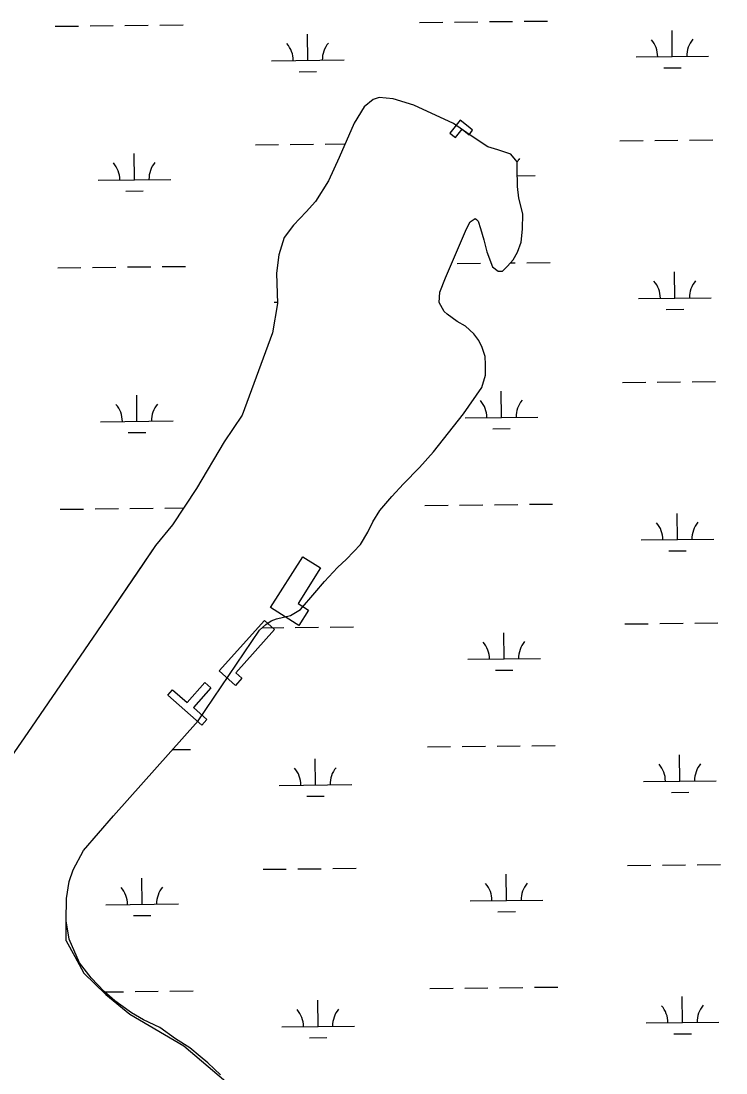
# Model space of a CAD drawing. Extents: x 3734862 to 3772949, y 391520 to 417239.
# Drawn here: x 3762962 to 3763933, y 404030 to 405479 of the extents above; entities that cross this region are included whole.
import ezdxf

# ---------------------------------------------------------------- set-up
doc = ezdxf.new("R2010")
doc.units = 0
for name, color, linetype in [('V-CHAN-DOCK', 7, 'Continuous'), ('V-RIVR-EDGE', 7, 'Continuous'), ('V-TOPO-SHOR', 7, 'Continuous'), ('V-WETL-SWMP', 7, 'Continuous')]:
    doc.layers.add(name, color=color, linetype=linetype)

msp = doc.modelspace()

# ---------------------------------------------------------------- linework, layer by layer
at = {"layer": 'V-CHAN-DOCK'}
for points in [[(3763579.9, 405331.8), (3763566.7, 405342.4), (3763552.4, 405324.6), (3763560.1, 405318.5), (3763569.4, 405330.1), (3763578.9, 405322.5), (3763583.8, 405328.7)], [(3763340.9, 404648.7), (3763305.5, 404671.1), (3763349.9, 404741.2), (3763374.4, 404725.7), (3763343.4, 404676.9), (3763358, 404667.6), (3763344.6, 404646.4)], [(3763257.1, 404563.7), (3763234.7, 404583.8), (3763297, 404653.4), (3763310.9, 404641), (3763257.5, 404581.3), (3763266.1, 404573.7)], [(3763211.1, 404509.4), (3763163.9, 404550.7), (3763170.3, 404558), (3763190.7, 404540.2), (3763215.1, 404568.1), (3763223.4, 404560.8), (3763199.4, 404533.3), (3763217.9, 404517.1)]]:
    msp.add_lwpolyline(points, close=True, dxfattribs=at)
at = {"layer": 'V-RIVR-EDGE'}
msp.add_spline([(3755702.1, 404495.3), (3755757.2, 404470.8), (3755793.3, 404451.2), (3755852.5, 404424.4), (3755881.4, 404415.7), (3755906.2, 404404.4), (3755920.2, 404395.8), (3755948.7, 404379.4), (3755958.2, 404378.9), (3755969, 404378), (3755990.7, 404368.5), (3756022.8, 404350.3), (3756054.8, 404336.6), (3756079.7, 404323), (3756103.6, 404309.4), (3756144.2, 404288), (3756167.7, 404269), (3756188.9, 404253.6), (3756231.4, 404233.1), (3756271.6, 404217.2), (3756299.1, 404203.1), (3756403, 404163.5), (3756460.4, 404140.3), (3756508.7, 404114.9), (3756530.8, 404104), (3756588.2, 404078), (3756639.2, 404052.1), (3756694.3, 404019.5), (3756726.8, 403998.1), (3756735.8, 403989.1), (3756740.3, 403979.6), (3756740.3, 403973.2), (3756740.7, 403967.8), (3756747.5, 403960.5), (3756759.7, 403953.7), (3756786.3, 403941.5), (3756814.3, 403929.2), (3756864.5, 403904.6), (3756889.3, 403896), (3756899.7, 403897.3), (3756908.3, 403901.8), (3756919.2, 403901.3), (3756933.2, 403894.1), (3756945.8, 403892.7), (3756956.2, 403893.1), (3756962.1, 403897.2), (3756970.7, 403896.7), (3756978.4, 403894.4), (3756992.4, 403894.8), (3757002.8, 403897.5), (3757019.1, 403901.5), (3757027.7, 403901.5), (3757034, 403901.1), (3757036.3, 403896.5), (3757036.7, 403891.1), (3757038.5, 403883.4), (3757046.6, 403874.3), (3757060.6, 403866.2), (3757076.4, 403853.9), (3757104.4, 403831.2), (3757122.4, 403816.7), (3757145.5, 403804.5), (3757165.3, 403796.7), (3757181.6, 403787.2), (3757194.2, 403777.7), (3757213.6, 403765.4), (3757229.9, 403756.3), (3757251.6, 403745.9), (3757266.5, 403741.3), (3757283.2, 403734.5), (3757308.9, 403720.9), (3757360.4, 403694.1), (3757393.8, 403670.9), (3757430, 403657.3), (3757461.6, 403645.4), (3757505.4, 403628.1), (3757548.3, 403610.4), (3757591.7, 403587.2), (3757649.5, 403552.3), (3757711.8, 403512.8), (3757753.8, 403493.2), (3757766.9, 403487.8), (3757773.2, 403487.8), (3757785.9, 403494.1), (3757794.5, 403494), (3757803.5, 403489.5), (3757807.1, 403480.9), (3757810.6, 403456), (3757814.2, 403447.9), (3757826.4, 403437), (3757854.4, 403422.9), (3757930.3, 403373.9), (3757975.8, 403342.6), (3758005.2, 403323.5), (3758062.1, 403286.7), (3758092.3, 403263.6), (3758175.8, 403209.6), (3758234.5, 403169.2), (3758283.7, 403133.8), (3758328.8, 403103.4), (3758399.2, 403041.7), (3758421.8, 403023.1), (3758438.1, 403017.7), (3758463.8, 403017.6), (3758491.4, 403026.1), (3758504.5, 403022), (3758513.6, 403014.3), (3758514, 403006.2), (3758499.9, 402997.2), (3758498.1, 402989.9), (3758502.2, 402978.2), (3758510.7, 402969.6), (3758522, 402962.8), (3758545, 402948.7), (3758582.1, 402926.9), (3758650.2, 402878.8), (3758697.6, 402840.7), (3758721.5, 402820.3), (3758740.9, 402809.4), (3758782, 402784.9), (3758831.2, 402755.4), (3758902.1, 402711.8), (3758960.4, 402675.5), (3759018.6, 402634.6), (3759069.6, 402599.7), (3759134.6, 402553.4), (3759185.6, 402508.1), (3759223.5, 402478.1), (3759262.3, 402448.2), (3759321.4, 402402.4), (3759371.5, 402366.1), (3759431.5, 402323.4), (3759463.6, 402300.3), (3759488.9, 402281.7), (3759576.9, 402222.7), (3759627, 402186.8), (3759672.1, 402153.7), (3759778.2, 402087.4), (3759832.8, 402050.7), (3759873, 402019.4), (3759909.5, 401989.4), (3760050.8, 401883.7), (3760100, 401850.2), (3760145.6, 401819.3), (3760185.8, 401788), (3760211.9, 401766.7), (3760254.8, 401734.5), (3760285.5, 401709.1), (3760303.1, 401700.5), (3760325.3, 401691.4), (3760352.8, 401671.4), (3760391.1, 401641), (3760430.4, 401612), (3760461.6, 401590.2), (3760536.9, 401543), (3760583, 401510.8), (3760602.8, 401495.8), (3760629, 401477.2), (3760672.4, 401449.5), (3760711.2, 401426.8), (3760818.6, 401347.8), (3760872.3, 401310.6), (3760925.6, 401271.6), (3760948.6, 401251.7), (3761039.8, 401181.8), (3761107, 401135.5), (3761151.7, 401104.7), (3761172.9, 401093.3), (3761186, 401090.6), (3761199.2, 401092.8), (3761219.5, 401099.1), (3761228.1, 401099.5), (3761233.5, 401095.4), (3761236.7, 401087.7), (3761236.6, 401077.8), (3761228.5, 401063.8), (3761223, 401057.5), (3761223, 401049.3), (3761228.9, 401039.4), (3761242.4, 401026.7), (3761254.1, 401021.7), (3761266.8, 401018.5), (3761292.5, 401001.7), (3761317.3, 400980.4), (3761342.1, 400955.4), (3761463.1, 400853.4), (3761510, 400812.1), (3761550.2, 400777.7), (3761585.3, 400746.8), (3761681.5, 400674.3), (3761756.4, 400618.9), (3761817.8, 400572.2), (3761878.3, 400530.4), (3761996.5, 400436.5), (3762057.4, 400389.8), (3762104.8, 400352.6), (3762156.3, 400313.2), (3762204.5, 400277.3), (3762245.2, 400247.8), (3762291.6, 400210.2), (3762325.9, 400182.1), (3762356.2, 400159.8), (3762404, 400123.6), (3762432.9, 400101.3), (3762455.5, 400091.3), (3762473.5, 400075.9), (3762512.3, 400044.2), (3762551.6, 400012.4), (3762593.6, 399983.8), (3762620.2, 399963.4), (3762661.7, 399937.1), (3762686.6, 399919.8), (3762793.1, 399841.3), (3762834.6, 399812.8), (3762873.4, 399790.1), (3762923.1, 399758.3), (3762957, 399737.4), (3762984, 399721.5), (3763024.2, 399693.4), (3763075.2, 399657.5), (3763115.9, 399633.9), (3763172.8, 399601.2), (3763228.7, 399568.5), (3763285.2, 399533.6), (3763344.3, 399494.1), (3763398.5, 399455.1), (3763444.1, 399421), (3763484.7, 399391.1), (3763603.4, 399303.1), (3763654.8, 399261.8), (3763661.1, 399259.5), (3763667, 399254.5), (3763672, 399245), (3763696.3, 399224.2), (3763722.9, 399200.1), (3763745.5, 399180.2), (3763818.1, 399117.2), (3763841.6, 399099.5), (3763852.4, 399092.2), (3763858.8, 399084.1), (3763875, 399067.3), (3763898, 399046), (3763924.6, 399023.8), (3763949, 399007.9), (3763970.2, 398987.5), (3764004, 398952.6), (3764028.4, 398926.7), (3764056.8, 398899.5), (3764092.9, 398862.4), (3764130.8, 398826.1), (3764147, 398811.6), (3764152.9, 398799.8), (3764162.3, 398783.5), (3764173.6, 398768.6), (3764186.7, 398757.2), (3764206.1, 398746.3), (3764226.9, 398742.2), (3764246.3, 398733.6), (3764269.3, 398717.7), (3764284.2, 398703.2), (3764301.8, 398691.8), (3764323, 398678.2), (3764345.1, 398661), (3764412.4, 398596.6), (3764457, 398559.9), (3764502.6, 398522.7), (3764538.3, 398497.7), (3764566.3, 398486.4), (3764583.9, 398484.5), (3764604.2, 398486.3), (3764616.5, 398486.2), (3764626.4, 398481.7), (3764630.9, 398474.4), (3764636.3, 398461.3), (3764634.9, 398450), (3764631.7, 398441.4), (3764633.1, 398434.7), (3764636.2, 398430.1), (3764643.9, 398425.6), (3764661.1, 398421.5), (3764685.4, 398409.2), (3764715.2, 398382), (3764745.4, 398356.1), (3764793.3, 398328), (3764844.3, 398292.6), (3764885.8, 398258.1), (3764918.8, 398234.5), (3764992.8, 398187.8), (3765058.3, 398144.2), (3765088.1, 398128.3), (3765140.9, 398100.2), (3765168.9, 398079.7), (3765193.7, 398061.6), (3765246.1, 398042), (3765282.2, 398018.4), (3765309.7, 397989.4), (3765340, 397955.4), (3765361.1, 397933.7), (3765382.3, 397911.9), (3765434.7, 397867.9), (3765477.6, 397838.4), (3765508.7, 397823.9), (3765545.3, 397801.2), (3765575.5, 397778), (3765617.5, 397749.9), (3765653.6, 397726.3), (3765681.6, 397710), (3765727.2, 397684.5), (3765762, 397660), (3765771.9, 397659.5), (3765788.2, 397660), (3765793.6, 397658.1), (3765793.6, 397653.6), (3765785.5, 397648.7), (3765785.5, 397645.5), (3765790.9, 397632.8), (3765800.3, 397623.8), (3765814.8, 397612.9), (3765831.9, 397605.6), (3765847.3, 397603.3), (3765858.1, 397598.7), (3765865.8, 397593.3), (3765888.8, 397577), (3765908.7, 397561.5), (3765918.2, 397548.4), (3765919.5, 397542.1), (3765921.3, 397536.2), (3765926.7, 397533.5), (3765933, 397534.4), (3765940.7, 397533.4), (3765944.8, 397530.3), (3765957, 397519.4), (3765987.7, 397499.9), (3766024.7, 397468.1), (3766059.4, 397438.2), (3766085.1, 397413.3), (3766102.7, 397400.1), (3766131.6, 397377.4), (3766172.7, 397350.2), (3766210.6, 397318.9), (3766264.3, 397285.3), (3766306.8, 397260.8), (3766362.7, 397220.8), (3766381.1, 397208.5)], degree=3, dxfattribs=at)
at = {"layer": 'V-TOPO-SHOR'}
for p, q in [((3763023.9, 404212.2), (3763036, 404190.4)), ((3763036, 404190.4), (3763048.5, 404167.5)), ((3763048.5, 404167.5), (3763078.7, 404138.3)), ((3763078.7, 404138.3), (3763112, 404111.3)), ((3763112, 404111.3), (3763186, 404067.5)), ((3763186, 404067.5), (3763268.3, 403997.7))]:
    msp.add_line(p, q, dxfattribs=at)
for points in [[(3763580.3, 405202.3), (3763587.2, 405207), (3763589.2, 405205.7), (3763591.2, 405203.6), (3763594.6, 405193.3), (3763599.3, 405177.6), (3763603.2, 405161.2), (3763611.3, 405140.7), (3763618.8, 405134.5), (3763624.9, 405134.4), (3763631.8, 405141.2), (3763639.4, 405150), (3763645.6, 405160.9), (3763650.4, 405174.5), (3763652.6, 405192.3), (3763652.7, 405213.4), (3763647.4, 405235.3), (3763645.5, 405251), (3763645, 405276.3), (3763645, 405285.2), (3763643, 405287.9), (3763636.2, 405295.5), (3763618.5, 405301.7), (3763604.9, 405305.9), (3763580.4, 405321.8), (3763557.3, 405337.7), (3763502.8, 405363.3), (3763474.2, 405371.7), (3763455.1, 405373.8), (3763446.9, 405371.2), (3763434.5, 405361), (3763420.7, 405338.6), (3763399.9, 405290.9), (3763385.4, 405258.9), (3763367.5, 405230.3), (3763354.4, 405216.1), (3763337.2, 405197.8), (3763324.1, 405180.8), (3763317.1, 405156.9), (3763313.5, 405131.7), (3763315.3, 405090), (3763308.2, 405049.8), (3763266.5, 404936), (3763241.7, 404899.3), (3763203.7, 404835.4), (3763170.6, 404785.1), (3763147.2, 404756.6), (3763129.3, 404730.1), (3763066.5, 404637.6), (3762971.4, 404499), (3762930, 404439.8)], [(3763205.7, 404515.2), (3763290.5, 404640.2), (3763298.8, 404647.7), (3763306.3, 404653.1), (3763313.8, 404655.8), (3763323.4, 404657.8), (3763333, 404660.4), (3763346.7, 404668.5), (3763366.6, 404691.6), (3763379.7, 404707.2), (3763397.6, 404726.2), (3763410, 404737.8), (3763429.2, 404758.1), (3763439.6, 404775.1), (3763446.5, 404789.4), (3763456.1, 404805.1), (3763472.7, 404824.1), (3763488.5, 404841.7), (3763510.5, 404864.1), (3763529.7, 404885.8), (3763571, 404938.1), (3763596.5, 404974.2), (3763601.4, 404991.2), (3763601.5, 405006.2), (3763600.9, 405017.1), (3763596.9, 405029.5), (3763592.2, 405039), (3763585.4, 405048), (3763573.9, 405059), (3763562.3, 405065.2), (3763548.7, 405075.5), (3763544.7, 405079), (3763537.9, 405091.3), (3763538.7, 405105.6), (3763546.3, 405125.4), (3763575.5, 405192.8), (3763580.3, 405202.3)], [(3763023.9, 404212.2), (3763024.3, 404239.8), (3763024.5, 404270.6), (3763028.1, 404293.7), (3763033.7, 404310.1), (3763048.2, 404336.6), (3763089.5, 404384.2), (3763205.7, 404515.2)]]:
    msp.add_lwpolyline(points, dxfattribs=at)
at = {"layer": 'V-WETL-SWMP'}
for p, q in [((3763009, 405471.9), (3763041, 405472.2)), ((3763057, 405472.4), (3763089, 405472.7)), ((3763105, 405472.9), (3763137, 405473.2)), ((3763153, 405473.4), (3763185, 405473.8)), ((3763510.8, 405477.2), (3763542.8, 405477.5)), ((3763558.8, 405477.7), (3763590.8, 405478)), ((3763606.8, 405478.2), (3763638.8, 405478.5)), ((3763654.8, 405478.7), (3763686.8, 405479.1)), ((3763858.7, 405430.1), (3763858.3, 405466.1)), ((3763356.8, 405424.8), (3763356.4, 405460.8)), ((3763306.8, 405424.3), (3763406.8, 405425.4)), ((3763808.7, 405429.6), (3763908.7, 405430.7)), ((3763345, 405409.3), (3763369, 405409.5)), ((3763846.8, 405414.6), (3763870.8, 405414.8)), ((3763284.6, 405308.6), (3763316.6, 405309)), ((3763332.6, 405309.1), (3763364.6, 405309.5)), ((3763380.6, 405309.6), (3763408.2, 405309.9)), ((3763786.5, 405313.9), (3763818.5, 405314.3)), ((3763834.5, 405314.4), (3763866.5, 405314.8)), ((3763882.5, 405314.9), (3763914.5, 405315.3)), ((3763118.1, 405260.4), (3763117.7, 405296.4)), ((3763619.6, 405301.4), (3763619.6, 405301.7)), ((3763645.2, 405266), (3763669.9, 405266.3)), ((3763068.1, 405259.9), (3763168, 405261)), ((3763106.2, 405244.9), (3763130.2, 405245.1)), ((3763658.4, 405146.1), (3763690.4, 405146.4)), ((3763012.5, 405139.2), (3763044.5, 405139.6)), ((3763060.5, 405139.7), (3763092.5, 405140.1)), ((3763108.5, 405140.3), (3763140.5, 405140.6)), ((3763156.5, 405140.8), (3763188.5, 405141.1)), ((3763562.4, 405145), (3763594.4, 405145.4)), ((3763635.7, 405145.8), (3763642.4, 405145.9)), ((3763862.2, 405097.5), (3763861.8, 405133.5)), ((3763310.3, 405091.6), (3763315.2, 405091.7)), ((3763812.2, 405096.9), (3763912.2, 405098)), ((3763850.4, 405081.9), (3763874.4, 405082.2)), ((3763790, 404981.3), (3763822, 404981.6)), ((3763838, 404981.8), (3763870, 404982.1)), ((3763886, 404982.3), (3763918, 404982.6)), ((3763121.6, 404927.8), (3763121.2, 404963.8)), ((3763623.4, 404933.1), (3763623.1, 404969.1)), ((3763573.4, 404932.5), (3763673.4, 404933.6)), ((3763071.6, 404927.2), (3763171.6, 404928.3)), ((3763611.6, 404917.5), (3763635.6, 404917.8)), ((3763109.7, 404912.2), (3763133.7, 404912.5)), ((3763565.9, 404812.4), (3763597.9, 404812.7)), ((3763613.9, 404812.9), (3763645.9, 404813.2)), ((3763661.9, 404813.4), (3763693.9, 404813.7)), ((3763016, 404806.6), (3763048, 404806.9)), ((3763064, 404807.1), (3763096, 404807.4)), ((3763112, 404807.6), (3763144, 404807.9)), ((3763160, 404808.1), (3763185.9, 404808.4)), ((3763517.9, 404811.9), (3763549.9, 404812.2)), ((3763865.7, 404764.8), (3763865.3, 404800.8)), ((3763815.7, 404764.3), (3763915.7, 404765.3)), ((3763853.9, 404749.3), (3763877.9, 404749.5)), ((3763293.9, 404643.3), (3763323.6, 404643.6)), ((3763339.6, 404643.8), (3763371.6, 404644.2)), ((3763387.6, 404644.3), (3763419.6, 404644.7)), ((3763793.5, 404648.6), (3763825.5, 404648.9)), ((3763841.5, 404649.1), (3763873.5, 404649.5)), ((3763889.5, 404649.6), (3763921.5, 404650)), ((3763627, 404600.4), (3763626.6, 404636.4)), ((3763577, 404599.9), (3763677, 404600.9)), ((3763615.1, 404584.9), (3763639.1, 404585.1)), ((3763521.4, 404479.2), (3763553.4, 404479.6)), ((3763569.4, 404479.7), (3763601.4, 404480.1)), ((3763617.4, 404480.2), (3763649.4, 404480.6)), ((3763665.4, 404480.7), (3763697.4, 404481.1)), ((3763170.5, 404475.5), (3763195.5, 404475.8)), ((3763869.2, 404432.2), (3763868.8, 404468.2)), ((3763367.3, 404426.9), (3763367, 404462.9)), ((3763317.3, 404426.3), (3763417.3, 404427.4)), ((3763819.2, 404431.6), (3763919.2, 404432.7)), ((3763355.5, 404411.3), (3763379.5, 404411.6)), ((3763857.4, 404416.6), (3763881.4, 404416.9)), ((3763295.2, 404310.7), (3763327.2, 404311)), ((3763343.2, 404311.2), (3763375.2, 404311.5)), ((3763391.2, 404311.7), (3763423.2, 404312)), ((3763797, 404316), (3763829, 404316.3)), ((3763845, 404316.5), (3763877, 404316.8)), ((3763893, 404317), (3763925, 404317.3)), ((3763128.6, 404262.5), (3763128.2, 404298.5)), ((3763630.5, 404267.8), (3763630.1, 404303.8)), ((3763078.6, 404261.9), (3763178.6, 404263)), ((3763580.5, 404267.2), (3763680.5, 404268.3)), ((3763618.6, 404252.2), (3763642.6, 404252.5)), ((3763116.8, 404246.9), (3763140.8, 404247.2)), ((3763524.9, 404146.6), (3763556.9, 404146.9)), ((3763572.9, 404147.1), (3763604.9, 404147.4)), ((3763620.9, 404147.6), (3763652.9, 404147.9)), ((3763668.9, 404148.1), (3763700.9, 404148.4)), ((3763077.1, 404141.8), (3763103, 404142.1)), ((3763119, 404142.3), (3763151, 404142.6)), ((3763167, 404142.8), (3763199, 404143.1)), ((3763872.7, 404099.5), (3763872.4, 404135.5)), ((3763370.9, 404094.2), (3763370.5, 404130.2)), ((3763320.9, 404093.7), (3763420.9, 404094.7)), ((3763822.7, 404099), (3763922.7, 404100)), ((3763359, 404078.6), (3763383, 404078.9)), ((3763860.9, 404083.9), (3763884.9, 404084.2))]:
    msp.add_line(p, q, dxfattribs=at)
for points in [[(3763601.5, 405006.2), (3763600.9, 405017.1), (3763596.9, 405029.5), (3763592.2, 405039), (3763585.4, 405048), (3763573.9, 405059), (3763562.3, 405065.2), (3763548.7, 405075.5), (3763544.7, 405079), (3763537.9, 405091.3), (3763538.7, 405105.6), (3763546.3, 405125.4), (3763575.5, 405192.8), (3763580.3, 405202.3), (3763587.2, 405207), (3763589.2, 405205.7), (3763591.2, 405203.6), (3763594.6, 405193.3), (3763599.2, 405177.6), (3763603.2, 405161.2), (3763611.3, 405140.7), (3763618.8, 405134.5), (3763624.9, 405134.4), (3763631.8, 405141.2), (3763639.4, 405150), (3763645.6, 405160.9), (3763650.4, 405174.5), (3763652.6, 405192.3), (3763652.7, 405213.4), (3763647.4, 405235.3), (3763645.5, 405251), (3763645, 405276.3), (3763645, 405285.2), (3763643, 405287.9), (3763636.2, 405295.5), (3763618.5, 405301.7), (3763604.9, 405305.9), (3763580.4, 405321.8), (3763557.3, 405337.7), (3763502.8, 405363.3), (3763474.2, 405371.7), (3763455.1, 405373.8), (3763446.9, 405371.2), (3763434.5, 405361), (3763420.7, 405338.6), (3763399.9, 405290.9), (3763385.4, 405258.9), (3763367.5, 405230.3), (3763354.4, 405216.1), (3763337.2, 405197.8), (3763324.1, 405180.8), (3763317.1, 405156.9), (3763313.5, 405131.7), (3763315.3, 405090), (3763308.2, 405049.8), (3763266.5, 404936), (3763241.7, 404899.3), (3763203.7, 404835.4), (3763170.6, 404785.1), (3763147.2, 404756.6), (3763066.5, 404637.6), (3762971.4, 404499), (3762930, 404439.8)], [(3763236.6, 404027.5), (3763219, 404044), (3763208.8, 404052.9), (3763194.5, 404064.6), (3763174.8, 404077), (3763153.1, 404092.9), (3763130.6, 404103.3), (3763114.3, 404112.9), (3763091.2, 404129.5), (3763076.3, 404142.5), (3763058.6, 404161.1), (3763042.4, 404181.7), (3763028.3, 404214.5), (3763024.3, 404239.8), (3763024.5, 404270.6), (3763028.1, 404293.7), (3763033.7, 404310.1), (3763048.2, 404336.6), (3763089.5, 404384.2), (3763205.7, 404515.2), (3763290.5, 404640.2), (3763298.8, 404647.7), (3763306.3, 404653.1), (3763313.8, 404655.8), (3763323.4, 404657.8), (3763333, 404660.4), (3763346.7, 404668.5), (3763366.6, 404691.6), (3763379.7, 404707.2), (3763397.6, 404726.2), (3763410, 404737.8), (3763429.2, 404758.1), (3763439.6, 404775.1), (3763446.5, 404789.4), (3763456.1, 404805.1), (3763472.7, 404824.1), (3763488.5, 404841.7), (3763510.5, 404864.1), (3763529.7, 404885.8), (3763571, 404938.1), (3763596.5, 404974.2), (3763601.4, 404991.2), (3763601.5, 405006.2)]]:
    msp.add_lwpolyline(points, dxfattribs=at)
for centre, start, end in [((3763803.4, 405430), 359.8334, 41.377), ((3763913.9, 405431.2), 139.8334, 181.377), ((3763301.6, 405424.7), 359.8334, 41.377), ((3763412, 405425.9), 139.8334, 181.377), ((3763062.8, 405260.3), 359.8334, 41.377), ((3763173.3, 405261.5), 139.8334, 181.377), ((3763675.2, 405266.8), 139.8334, 148.7922), ((3763807, 405097.4), 359.8334, 41.377), ((3763917.4, 405098.5), 139.8334, 181.377), ((3763066.3, 404927.7), 359.8334, 41.377), ((3763176.8, 404928.8), 139.8334, 181.377), ((3763568.2, 404933), 359.8334, 41.377), ((3763678.7, 404934.1), 139.8334, 181.377), ((3763810.5, 404764.7), 359.8334, 41.377), ((3763920.9, 404765.9), 139.8334, 181.377), ((3763571.7, 404600.3), 359.8334, 41.377), ((3763682.2, 404601.5), 139.8334, 181.377), ((3763422.6, 404427.9), 139.8334, 181.377), ((3763814, 404432), 359.8334, 41.377), ((3763924.5, 404433.2), 139.8334, 181.377), ((3763312.1, 404426.7), 359.8334, 41.377), ((3763685.7, 404268.8), 139.8334, 181.377), ((3763073.3, 404262.4), 359.8334, 41.377), ((3763183.8, 404263.5), 139.8334, 181.377), ((3763575.2, 404267.7), 359.8334, 41.377), ((3763315.6, 404094.1), 359.8334, 41.377), ((3763426.1, 404095.3), 139.8334, 181.377), ((3763817.5, 404099.4), 359.8334, 41.377), ((3763928, 404100.6), 139.8334, 181.377)]:
    msp.add_arc(centre, 35.2, start, end, dxfattribs=at)

doc.saveas('drawing.dxf')
